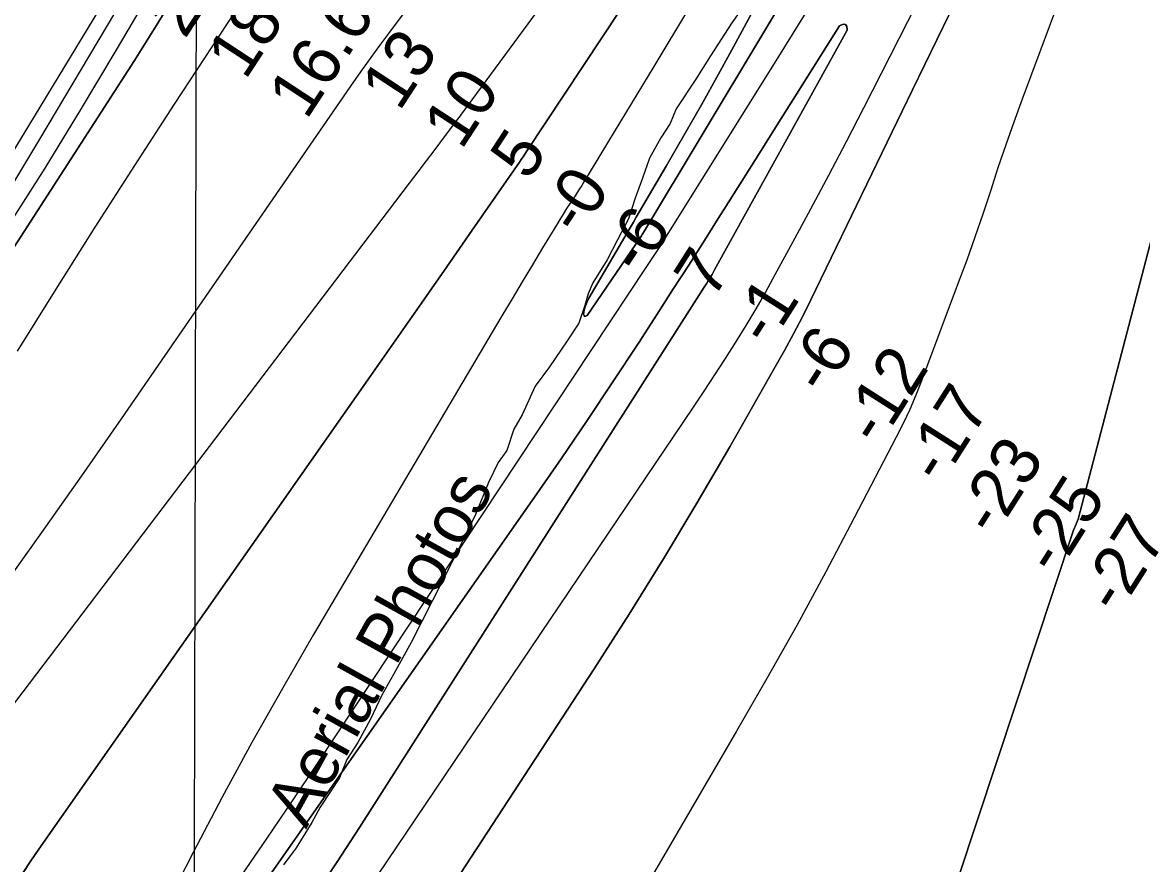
# Model space of a CAD drawing. Extents: x 3172297 to 3210190, y 958463 to 983887.
# Drawn here: x 3197173 to 3198707, y 968035 to 969188 of the extents above; entities that cross this region are included whole.
import ezdxf

# ---------------------------------------------------------------- set-up
doc = ezdxf.new("R2010")
doc.units = 0
for name, color, linetype in [('V-GRID-MAJR', 7, 'Continuous'), ('V-RIVR-EDGE', 7, 'Continuous'), ('V-RIVR-IDEN', 7, 'Continuous'), ('V-RIVR-RANG', 7, 'Continuous'), ('V-TOPO-DPTH', 7, 'Continuous'), ('V-TOPO-MAJR', 7, 'Continuous'), ('V-TOPO-MINR', 7, 'Continuous'), ('V-TOPO-WATR', 7, 'Continuous')]:
    doc.layers.add(name, color=color, linetype=linetype)

msp = doc.modelspace()

# ---------------------------------------------------------------- linework, layer by layer
at = {"layer": 'V-GRID-MAJR'}
msp.add_spline([(3197398.3, 963867.9), (3197412.4, 969928.2), (3197426.5, 975991.6), (3197440.6, 982055), (3197440.6, 982058)], degree=3, dxfattribs=at)
at = {"layer": 'V-RIVR-EDGE'}
msp.add_lwpolyline([(3198164.1, 969215.8), (3198144.1, 969187.4), (3198114.7, 969142.2), (3198094.8, 969110.5), (3198067.9, 969069.6), (3198059.6, 969049.4), (3198046.8, 969029.8), (3198031.4, 969002), (3198021.6, 968975), (3198011.9, 968947.5), (3198002.5, 968919.1), (3197987.6, 968890.4), (3197973.3, 968863.1), (3197953.9, 968831.6), (3197947.6, 968816.3), (3197942.7, 968800.4), (3197934.4, 968776.2), (3197918.7, 968752.1), (3197894.5, 968716.6), (3197874.8, 968690.2), (3197857.1, 968651), (3197845.7, 968631.2), (3197836.2, 968602.2), (3197823.9, 968585.5), (3197810.8, 968558.2), (3197793.1, 968514.5), (3197776.8, 968480.9), (3197759.1, 968446.3), (3197734.2, 968396.9), (3197705.1, 968339.3), (3197681.1, 968296.4), (3197664.8, 968267.1), (3197649.1, 968234.5), (3197631.9, 968202.4), (3197616.8, 968179.1), (3197606.8, 968154.1), (3197580.3, 968113.8), (3197569.1, 968093.1), (3197547.4, 968058.5), (3197530, 968034.9)], dxfattribs=at)
at = {"layer": 'V-TOPO-DPTH'}
for points in [[(3196808.3, 968334.7), (3197326, 969135.9), (3197342.2, 969161.2), (3197358.1, 969186.7), (3197373.7, 969212.3), (3197389.1, 969238.1), (3197404.2, 969264.1), (3197419.2, 969290.1), (3197434, 969316.3), (3197448.6, 969342.5), (3198050, 970227.2)], [(3198399.3, 970095.4), (3197756, 969282.5), (3197737.5, 969258.1), (3197673.7, 969172.7), (3197661.6, 969156.3), (3197649.6, 969139.9), (3197637.8, 969123.3), (3197626.1, 969106.6), (3197307.8, 968645.4), (3197253.5, 968567.4), (3197198.8, 968489.7), (3197143.5, 968412.5), (3197087.7, 968335.6), (3196980.9, 968189.5), (3196978.2, 968185.9), (3196975.4, 968182.2), (3196972.5, 968178.6), (3196969.7, 968175), (3196869.6, 968053.2), (3196816.6, 967988.8)], [(3198399.3, 970095.4), (3197756, 969282.5), (3197737.5, 969258.1), (3197673.7, 969172.7), (3197661.6, 969156.3), (3197649.6, 969139.9), (3197637.8, 969123.3), (3197626.1, 969106.6), (3197307.8, 968645.4), (3197253.5, 968567.4), (3197198.8, 968489.7), (3197143.5, 968412.5), (3197087.7, 968335.6), (3196980.9, 968189.5), (3196978.2, 968185.9), (3196975.4, 968182.2), (3196972.5, 968178.6), (3196969.7, 968175), (3196869.6, 968053.2), (3196816.6, 967988.8)], [(3198515, 970067.1), (3198505.6, 970049.5), (3198495.9, 970032.1), (3198372.3, 969815.3), (3198299.4, 969690.4), (3198224.8, 969566.5), (3198147.8, 969444.1), (3198069.2, 969322.7), (3197863.1, 969011.1), (3197860.6, 969007.5), (3197858.2, 969003.8), (3197855.7, 969000.2), (3197853.2, 968996.6), (3197788.6, 968903.7), (3197753.8, 968853.6), (3197718.9, 968803.6), (3197683.9, 968753.6), (3197648.9, 968703.6), (3197194.9, 968056.6), (3197184, 968040.6), (3197173.4, 968024.5)], [(3197173.4, 968024.5), (3197184, 968040.6), (3197194.9, 968056.6), (3197648.9, 968703.6), (3197683.9, 968753.6), (3197718.9, 968803.6), (3197753.8, 968853.6), (3197788.6, 968903.7), (3197853.2, 968996.6), (3197855.7, 969000.2), (3197858.2, 969003.8), (3197860.6, 969007.5), (3197863.1, 969011.1), (3198069.2, 969322.7), (3198147.8, 969444.1), (3198224.8, 969566.5), (3198299.4, 969690.4), (3198372.3, 969815.3), (3198495.9, 970032.1), (3198505.6, 970049.5), (3198515, 970067.1)], [(3198512.3, 969714.3), (3198023, 968900.4), (3198021.2, 968897.5), (3198020.3, 968896.1), (3198019.4, 968894.7), (3197946.2, 968786.7), (3197944.4, 968785.8), (3197942.9, 968785.7), (3197941.8, 968786.8), (3197941, 968788.7), (3197942.1, 968794.4), (3197943.6, 968800), (3197945.8, 968805.4), (3197948.5, 968810.6), (3197997.5, 968894.4), (3198001.4, 968901.1), (3198005.4, 968907.9), (3198009.3, 968914.6), (3198013.2, 968921.3), (3198054.3, 968991.3), (3198078.5, 969033.1), (3198102.4, 969075.1), (3198126, 969117.3), (3198149.2, 969159.7), (3198590.8, 969975.3)], [(3198512.3, 969714.3), (3198023, 968900.4), (3198021.2, 968897.5), (3198020.3, 968896.1), (3198019.4, 968894.7), (3197946.2, 968786.7), (3197944.4, 968785.8), (3197942.9, 968785.7), (3197941.8, 968786.8), (3197941, 968788.7), (3197942.1, 968794.4), (3197943.6, 968800), (3197945.8, 968805.4), (3197948.5, 968810.6), (3197997.5, 968894.4), (3198001.4, 968901.1), (3198005.4, 968907.9), (3198009.3, 968914.6), (3198013.2, 968921.3), (3198054.3, 968991.3), (3198078.5, 969033.1), (3198102.4, 969075.1), (3198126, 969117.3), (3198149.2, 969159.7), (3198590.8, 969975.3)], [(3197604.2, 967765.7), (3197955.4, 968303.4), (3198003.5, 968378.3), (3198050.6, 968453.8), (3198096.3, 968530.2), (3198141.2, 968607), (3198203.7, 968716.4), (3198216.4, 968739.1), (3198228.8, 968762), (3198240.7, 968785.2), (3198252.4, 968808.5), (3198391.7, 969095.5), (3198459.2, 969234.7), (3198526.6, 969374), (3198593.8, 969513.3), (3198660.9, 969652.7), (3198773.2, 969886.3)], [(3197604.2, 967765.7), (3197955.4, 968303.4), (3198003.5, 968378.3), (3198050.6, 968453.8), (3198096.3, 968530.2), (3198141.2, 968607), (3198203.7, 968716.4), (3198216.4, 968739.1), (3198228.8, 968762), (3198240.7, 968785.2), (3198252.4, 968808.5), (3198391.7, 969095.5), (3198459.2, 969234.7), (3198526.6, 969374), (3198593.8, 969513.3), (3198660.9, 969652.7), (3198773.2, 969886.3)], [(3198591.7, 969216.3), (3198541.9, 969082.8), (3198530.5, 969051.6), (3198519.3, 969020.2), (3198508.6, 968988.8), (3198498.2, 968957.2), (3198487.8, 968925.6), (3198477, 968894.1), (3198465.8, 968862.8), (3198454.3, 968831.6), (3198403.8, 968697.3), (3198396, 968677.7), (3198387.7, 968658.3), (3198378.8, 968639.2), (3198369.3, 968620.3), (3198311.8, 968509.8), (3198272.8, 968436.1), (3198233, 968362.8), (3198192.1, 968290.1), (3198150.6, 968217.8), (3197987, 967938)], [(3198591.7, 969216.3), (3198541.9, 969082.8), (3198530.5, 969051.6), (3198519.3, 969020.2), (3198508.6, 968988.8), (3198498.2, 968957.2), (3198487.8, 968925.6), (3198477, 968894.1), (3198465.8, 968862.8), (3198454.3, 968831.6), (3198403.8, 968697.3), (3198396, 968677.7), (3198387.7, 968658.3), (3198378.8, 968639.2), (3198369.3, 968620.3), (3198311.8, 968509.8), (3198272.8, 968436.1), (3198233, 968362.8), (3198192.1, 968290.1), (3198150.6, 968217.8), (3197987, 967938)], [(3197415.7, 967884.3), (3197874.1, 968538.4), (3197910.3, 968590.7), (3197946.1, 968643.1), (3197981.3, 968696), (3198016.2, 968749.1), (3198041.9, 968788.7), (3198063.5, 968822.3), (3198085.1, 968855.9), (3198106.5, 968889.6), (3198127.8, 968923.3), (3198133.6, 968932.5), (3198157.7, 968970.9), (3198181.9, 969009.2), (3198206, 969047.6), (3198230.2, 969085.9), (3198291.8, 969183.4), (3198296.4, 969185.4), (3198299.9, 969185.3), (3198301.5, 969182.3), (3198302, 969177.3), (3198120.5, 968849.3), (3198117.1, 968843.2), (3198113.6, 968837.3), (3198110, 968831.3), (3198106.3, 968825.5), (3197634.3, 968086.3), (3197603.7, 968039.2), (3197572.7, 967992.5)], [(3197572.7, 967992.5), (3197603.7, 968039.2), (3197634.3, 968086.3), (3198106.3, 968825.5), (3198110, 968831.3), (3198113.6, 968837.3), (3198117.1, 968843.2), (3198120.5, 968849.3), (3198302, 969177.3), (3198301.5, 969182.3), (3198299.9, 969185.3), (3198296.4, 969185.4), (3198291.8, 969183.4), (3198230.2, 969085.9), (3198206, 969047.6), (3198181.9, 969009.2), (3198157.7, 968970.9), (3198133.6, 968932.5), (3198127.8, 968923.3), (3198106.5, 968889.6), (3198085.1, 968855.9), (3198063.5, 968822.3), (3198041.9, 968788.7), (3198016.2, 968749.1), (3197981.3, 968696), (3197946.1, 968643.1), (3197910.3, 968590.7), (3197874.1, 968538.4), (3197415.7, 967884.3)], [(3197563.3, 966419.7), (3197733.7, 966640.4), (3197807.6, 966738), (3197880.2, 966836.4), (3197950.8, 966936.3), (3198020.2, 967037), (3198145.7, 967223), (3198151.2, 967231.6), (3198156.6, 967240.2), (3198161.7, 967249.1), (3198166.7, 967258), (3198195.9, 967313.2), (3198205.5, 967331.5), (3198215, 967349.8), (3198224.4, 967368.2), (3198233.7, 967386.6), (3198242.9, 967405.1), (3198252, 967423.7), (3198261, 967442.3), (3198269.9, 967460.9), (3198611.9, 968493.1), (3198615.2, 968500.6), (3198618.4, 968508), (3198747.2, 968999.8)], [(3197563.3, 966419.7), (3197733.7, 966640.4), (3197807.6, 966738), (3197880.2, 966836.4), (3197950.8, 966936.3), (3198020.2, 967037), (3198145.7, 967223), (3198151.2, 967231.6), (3198156.6, 967240.2), (3198161.7, 967249.1), (3198166.7, 967258), (3198195.9, 967313.2), (3198205.5, 967331.5), (3198215, 967349.8), (3198224.4, 967368.2), (3198233.7, 967386.6), (3198242.9, 967405.1), (3198252, 967423.7), (3198261, 967442.3), (3198269.9, 967460.9), (3198611.9, 968493.1), (3198615.2, 968500.6), (3198618.4, 968508), (3198747.2, 968999.8)]]:
    msp.add_lwpolyline(points, dxfattribs=at)
at = {"layer": 'V-TOPO-MAJR'}
msp.add_lwpolyline([(3197452, 970611.3), (3197357.4, 969338.7), (3197355.7, 969335.6), (3197354, 969332.6), (3197352.3, 969329.6), (3197350.5, 969326.7), (3196995, 968741.3), (3196955.4, 968677.4), (3196915.1, 968613.9), (3196873.6, 968551.2), (3196831.5, 968488.9), (3196754.9, 968378), (3196750.4, 968371.6), (3196746, 968365.1), (3196741.5, 968358.7), (3196736.9, 968352.3), (3196354.1, 967679.9)], dxfattribs=at)
at = {"layer": 'V-TOPO-MINR'}
for points in [[(3197465.7, 970554.1), (3197382.6, 969345.4), (3197376.4, 969333.7), (3197370.1, 969322.1), (3197363.6, 969310.6), (3197357, 969299.2), (3197194.7, 969025.9), (3197125.6, 968911.8), (3197055.1, 968798.5), (3196982.8, 968686.5), (3196909.1, 968575.3), (3196778.6, 968381.7), (3196769.2, 968367.9), (3196759.8, 968354.1), (3196750.4, 968340.3), (3196740.9, 968326.5), (3196429.8, 967755.3)], [(3198050, 970227.2), (3197448.6, 969342.5), (3197434, 969316.3), (3197419.2, 969290.1), (3197404.2, 969264.1), (3197389.1, 969238.1), (3197373.7, 969212.3), (3197358.1, 969186.7), (3197342.2, 969161.2), (3197326, 969135.9), (3196808.3, 968334.7)], [(3198228.1, 970141.8), (3197658.9, 969461.4), (3197644.7, 969445.8), (3197630.7, 969429.9), (3197616.9, 969413.8), (3197603.4, 969397.4), (3197590.2, 969380.9), (3197577.4, 969364), (3197564.9, 969347), (3197508.2, 969268.2), (3197499.4, 969255.9), (3197490.8, 969243.5), (3197482.3, 969230.9), (3197473.9, 969218.3), (3197380.6, 969076.1), (3197325.9, 968992.1), (3197271.8, 968907.8), (3197218.3, 968823.1), (3197165.3, 968738)], [(3197794.3, 970086.6), (3197417.3, 969354.6), (3197404.9, 969331), (3197392.3, 969307.6), (3197379.3, 969284.4), (3197366, 969261.4), (3197299.2, 969147.3), (3197251.7, 969067.8), (3197203.3, 968988.7), (3197153.7, 968910.4)], [(3198515, 970067.1), (3198505.6, 970049.5), (3198495.9, 970032.1), (3198372.3, 969815.3), (3198299.4, 969690.4), (3198224.8, 969566.5), (3198147.8, 969444.1), (3198069.2, 969322.7), (3197863.1, 969011.1), (3197860.6, 969007.5), (3197858.2, 969003.8), (3197855.7, 969000.2), (3197853.2, 968996.6), (3197788.6, 968903.7), (3197753.8, 968853.6), (3197718.9, 968803.6), (3197683.9, 968753.6), (3197648.9, 968703.6), (3197194.9, 968056.6), (3197184, 968040.6), (3197173.4, 968024.5)], [(3197472.9, 968021.1), (3197507.9, 968071.6), (3197542.5, 968122.5), (3197576.7, 968173.6), (3198027.8, 968854), (3198036.8, 968867.7), (3198045.8, 968881.5), (3198054.6, 968895.4), (3198063.4, 968909.2), (3198208.7, 969141.3), (3198289.3, 969271.7), (3198368.7, 969402.8), (3198446.5, 969534.9), (3198523.1, 969667.7), (3198677.7, 969939.4), (3198688.5, 969958.6), (3198699, 969978), (3198709.4, 969997.4)], [(3198590.8, 969975.3), (3198149.2, 969159.7), (3198126, 969117.3), (3198102.4, 969075.1), (3198078.5, 969033.1), (3198054.3, 968991.3), (3198013.2, 968921.3), (3198009.3, 968914.6), (3198005.4, 968907.9), (3198001.4, 968901.1), (3197997.5, 968894.4), (3197948.5, 968810.6), (3197945.8, 968805.4), (3197943.6, 968800), (3197942.1, 968794.4), (3197941, 968788.7), (3197941.8, 968786.8), (3197942.9, 968785.7), (3197944.4, 968785.8), (3197946.2, 968786.7), (3198019.4, 968894.7), (3198020.3, 968896.1), (3198021.2, 968897.5), (3198023, 968900.4), (3198512.3, 969714.3)], [(3198759.7, 969924), (3198324.3, 969070.6), (3198300.5, 969024.4), (3198276.4, 968978.3), (3198252, 968932.5), (3198227.3, 968886.8), (3198203.1, 968842.3), (3198190.2, 968819), (3198176.9, 968795.9), (3198163.3, 968773.1), (3198149.3, 968750.4), (3198135, 968727.9), (3198120.6, 968705.6), (3198105.9, 968683.3), (3198091.2, 968661.2), (3197528.4, 967827.7)], [(3198773.2, 969886.3), (3198660.9, 969652.7), (3198593.8, 969513.3), (3198526.6, 969374), (3198459.2, 969234.7), (3198391.7, 969095.5), (3198252.4, 968808.5), (3198240.7, 968785.2), (3198228.8, 968762), (3198216.4, 968739.1), (3198203.7, 968716.4), (3198141.2, 968607), (3198096.3, 968530.2), (3198050.6, 968453.8), (3198003.5, 968378.3), (3197955.4, 968303.4), (3197604.2, 967765.7)], [(3198464.4, 969838.2), (3198037.1, 969127.7), (3198021.7, 969102.2), (3198006.3, 969076.6), (3197990.9, 969051), (3197975.4, 969025.5), (3197950.3, 968984), (3197947.4, 968979.2), (3197944.5, 968974.4), (3197941.5, 968969.7), (3197938.5, 968964.9), (3197935.5, 968960.2), (3197932.4, 968955.4), (3197929.4, 968950.7), (3197926.3, 968946), (3197922.7, 968940.6), (3197917.9, 968933.2), (3197913.2, 968925.7), (3197908.5, 968918.2), (3197903.8, 968910.6), (3197885, 968879.5), (3197871, 968856.3), (3197857, 968833.1), (3197843.1, 968809.8), (3197829.3, 968786.5), (3197571.3, 968350.4), (3197528.6, 968276.6), (3197486.8, 968202.4), (3197446.3, 968127.5), (3197406.6, 968052.1), (3197346.6, 967935.3)], [(3197922.2, 969264.3), (3197775.3, 969064.7), (3197773.6, 969062.4), (3197771.9, 969060.1), (3197770.2, 969057.8), (3197768.5, 969055.5), (3197748.8, 969029.4), (3197737.2, 969014.1), (3197725.7, 968998.7), (3197714.1, 968983.4), (3197702.4, 968968.1), (3197063.3, 968127.6)], [(3198591.7, 969216.3), (3198541.9, 969082.8), (3198530.5, 969051.6), (3198519.3, 969020.2), (3198508.6, 968988.8), (3198498.2, 968957.2), (3198487.8, 968925.6), (3198477, 968894.1), (3198465.8, 968862.8), (3198454.3, 968831.6), (3198403.8, 968697.3), (3198396, 968677.7), (3198387.7, 968658.3), (3198378.8, 968639.2), (3198369.3, 968620.3), (3198311.8, 968509.8), (3198272.8, 968436.1), (3198233, 968362.8), (3198192.1, 968290.1), (3198150.6, 968217.8), (3197987, 967938)], [(3197415.7, 967884.3), (3197874.1, 968538.4), (3197910.3, 968590.7), (3197946.1, 968643.1), (3197981.3, 968696), (3198016.2, 968749.1), (3198041.9, 968788.7), (3198063.5, 968822.3), (3198085.1, 968855.9), (3198106.5, 968889.6), (3198127.8, 968923.3), (3198133.6, 968932.5), (3198157.7, 968970.9), (3198181.9, 969009.2), (3198206, 969047.6), (3198230.2, 969085.9), (3198291.8, 969183.4), (3198296.4, 969185.4), (3198299.9, 969185.3), (3198301.5, 969182.3), (3198302, 969177.3), (3198120.5, 968849.3), (3198117.1, 968843.2), (3198113.6, 968837.3), (3198110, 968831.3), (3198106.3, 968825.5), (3197634.3, 968086.3), (3197603.7, 968039.2), (3197572.7, 967992.5)], [(3198747.2, 968999.8), (3198618.4, 968508), (3198615.2, 968500.6), (3198611.9, 968493.1), (3198269.9, 967460.9), (3198261, 967442.3), (3198252, 967423.7), (3198242.9, 967405.1), (3198233.7, 967386.6), (3198224.4, 967368.2), (3198215, 967349.8), (3198205.5, 967331.5), (3198195.9, 967313.2), (3198166.7, 967258), (3198161.7, 967249.1), (3198156.6, 967240.2), (3198151.2, 967231.6), (3198145.7, 967223), (3198020.2, 967037), (3197950.8, 966936.3), (3197880.2, 966836.4), (3197807.6, 966738), (3197733.7, 966640.4), (3197563.3, 966419.7)]]:
    msp.add_lwpolyline(points, dxfattribs=at)
at = {"layer": 'V-TOPO-WATR'}
msp.add_lwpolyline([(3198399.3, 970095.4), (3197756, 969282.5), (3197737.5, 969258.1), (3197673.7, 969172.7), (3197661.6, 969156.3), (3197649.6, 969139.9), (3197637.8, 969123.3), (3197626.1, 969106.6), (3197307.8, 968645.4), (3197253.5, 968567.4), (3197198.8, 968489.7), (3197143.5, 968412.5), (3197087.7, 968335.6), (3196980.9, 968189.5), (3196978.2, 968185.9), (3196975.4, 968182.2), (3196972.5, 968178.6), (3196969.7, 968175), (3196869.6, 968053.2), (3196816.6, 967988.8)], dxfattribs=at)

# ---------------------------------------------------------------- texts
at = {"layer": 'V-RIVR-IDEN'}
msp.add_text('Aerial Photos', height=67, rotation=61.0476, dxfattribs=at).set_placement((3197561, 968083.2))
at = {"layer": 'V-RIVR-RANG'}
for s, rotation, p in [('22.7', 56.7483, (3197395, 969164.1)), ('18.6', 56.7483, (3197477.8, 969107.9)), ('16.6', 56.7483, (3197561.5, 969053.3)), ('13', 56.7483, (3197688.7, 969064.9)), ('10', 56.7483, (3197773.7, 969012.2)), ('5', 56.7483, (3197865.5, 968969.7)), ('-0', 56.7483, (3197935.2, 968893.7)), ('-6', 56.7483, (3198019.4, 968839.7)), ('7', 57.5422, (3198118.1, 968807.4)), ('-1', 57.5422, (3198195.2, 968742.3)), ('-6', 57.5422, (3198271.5, 968675.9)), ('-12', 57.5422, (3198345.6, 968606.1)), ('-17', 57.5422, (3198430.8, 968553.7)), ('-23', 57.5422, (3198503.8, 968482.2)), ('-25', 57.5422, (3198588.4, 968428.9)), ('-27', 57.5422, (3198673, 968375.6))]:
    msp.add_text(s, height=67, rotation=rotation, dxfattribs=at).set_placement(p)

doc.saveas('drawing.dxf')
